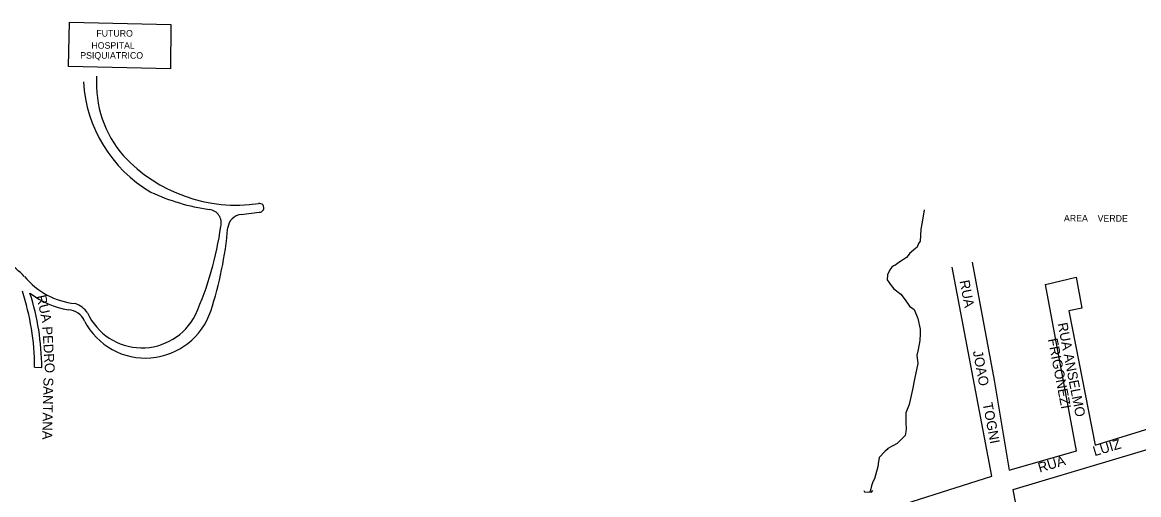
# Model space of a CAD drawing. Extents: x 325709 to 364434, y 7573432 to 7597073.
# Drawn here: x 340289 to 340970, y 7590532 to 7590820 of the extents above; entities that cross this region are included whole.
import ezdxf

# ---------------------------------------------------------------- set-up
doc = ezdxf.new("R2010")
doc.units = 0
for name, color, linetype in [('EDIFEXISTENT', 7, 'Continuous'), ('EDIFIDENTIF', 7, 'Continuous'), ('EDIFOBRAEXIS', 7, 'Continuous'), ('LOGRADOURO', 7, 'Continuous'), ('LOGRADOURO_TEXTO', 7, 'Continuous')]:
    doc.layers.add(name, color=color, linetype=linetype)

msp = doc.modelspace()

# ---------------------------------------------------------------- linework, layer by layer
at = {"layer": 'EDIFEXISTENT'}
for p, q in [((340317.19, 7590793.38), (340317.81, 7590820.28)), ((340317.81, 7590820.28), (340379.57, 7590818.85)), ((340379.57, 7590818.85), (340379.38, 7590791.94)), ((340379.38, 7590791.94), (340317.19, 7590793.38)), ((340801.97, 7590534.65), (340802.39, 7590533.81)), ((340802.39, 7590533.81), (340806.67, 7590533.66)), ((340806.67, 7590533.66), (340807.47, 7590534.59))]:
    msp.add_line(p, q, dxfattribs=at)
at = {"layer": 'EDIFOBRAEXIS'}
msp.add_lwpolyline([(340838.79, 7590705.89), (340837.47, 7590698.26), (340836.66, 7590694.05), (340836.61, 7590690.13), (340836.27, 7590686.81), (340835.3, 7590685.27), (340834.41, 7590683.12), (340832.42, 7590681.39), (340830.91, 7590680.05), (340830.05, 7590679.42), (340829.05, 7590677.96), (340828.1, 7590676.8), (340825.55, 7590675.14), (340823.28, 7590673.76), (340820.93, 7590671.97), (340820.12, 7590671.68), (340819.11, 7590670.9), (340817.94, 7590669.18), (340816.47, 7590666.29), (340816.31, 7590663.1), (340818.7, 7590659.67), (340820.18, 7590657.68), (340824.47, 7590654.37), (340827.26, 7590650.97), (340829.86, 7590647.14), (340832.69, 7590645.04), (340834.85, 7590639.64), (340836.26, 7590633.04), (340836.27, 7590630.29), (340836.14, 7590626.11), (340835.2, 7590620.75), (340834.27, 7590617.23), (340835, 7590612.17), (340832.86, 7590602.47), (340831.65, 7590596.19), (340829.7, 7590587.15), (340827.6, 7590582.11), (340827.68, 7590576.38), (340827.71, 7590571.87), (340827.1, 7590568.28), (340822.35, 7590563.3), (340819.64, 7590561.86), (340816.63, 7590560.27), (340816.16, 7590559.71), (340814.95, 7590558.67), (340811.38, 7590554.76), (340810.67, 7590550.93), (340810.59, 7590549.04), (340809.69, 7590546.31), (340808.47, 7590541.78), (340807.38, 7590539.91), (340806.59, 7590537.48), (340806.12, 7590534.78), (340805.75, 7590533.93)], dxfattribs=at)
at = {"layer": 'LOGRADOURO'}
for p, q in [((340422.45, 7590703.04), (340433.4, 7590704.42)), ((340868.08, 7590674.02), (340881.39, 7590602.02)), ((340880.04, 7590543.3), (340855.9, 7590670.96)), ((340931.64, 7590558.87), (340912.74, 7590660.35)), ((340926.97, 7590644.33), (340942.97, 7590562.23)), ((340296.45, 7590609.93), (340300.94, 7590609.66)), ((340881.39, 7590602.02), (340890.58, 7590547.11)), ((340942.97, 7590562.23), (340984.54, 7590575.05)), ((340890.58, 7590547.11), (340931.64, 7590558.87)), ((340893.12, 7590535.34), (340985.43, 7590562.9)), ((340748.99, 7590501.91), (340880.04, 7590543.3)), ((340899.2, 7590501.91), (340893.12, 7590535.34))]:
    msp.add_line(p, q, dxfattribs=at)
msp.add_lwpolyline([(340912.74, 7590660.35), (340931.41, 7590664.78), (340934.88, 7590645.86), (340926.97, 7590644.33)], dxfattribs=at)
for centre, radius, start, end in [((340409.98, 7590788.91), 83.86, 183.42889, 239.36863), ((340401.92, 7590783.08), 67.77, 176.37781, 220.86126), ((340419.75, 7590803.27), 94.53, 223.04617, 278.02843), ((340421.16, 7590832.09), 127.32, 244.94587, 261.84174), ((340433.63, 7590707.08), 2.67, 265.16494, 104.69106), ((340402.09, 7590697.94), 8.18, 344.4511, 82.96658), ((340423.43, 7590693.87), 9.21, 96.10568, 172.90979), ((340217.69, 7590721.73), 194.04, 335.68614, 352.30348), ((340187.59, 7590715.04), 227.58, 341.85123, 354.95153), ((340244.81, 7590621.67), 62.91, 43.77564, 56.13911), ((340326.19, 7590695.17), 46.81, 219.81672, 263.78938), ((340148.43, 7590609.95), 148.03, 359.99084, 18.24593), ((340143.66, 7590607.72), 157.29, 0.70575, 17.47847), ((340327.7, 7590701.38), 57.54, 233.76572, 259.39444), ((340317.11, 7590635.25), 13.98, 33.48487, 73.27059), ((340316.86, 7590634.03), 10.79, 21.17248, 88.66783), ((340364.07, 7590657.36), 41.92, 207.61794, 341.63318), ((340361.91, 7590658.12), 36.45, 204.57447, 333.4594)]:
    msp.add_arc(centre, radius, start, end, dxfattribs=at)

# ---------------------------------------------------------------- texts
at = {"layer": 'EDIFIDENTIF'}
for s, p in [('FUTURO', (340334.11, 7590811.55)), ('HOSPITAL', (340331.11, 7590804.15)), ('PSIQUIATRICO', (340324.31, 7590798.07))]:
    msp.add_text(s, height=4, dxfattribs=at).set_placement(p)
msp.add_text('AREA    VERDE', height=4, rotation=359.76682, dxfattribs=at).set_placement((340923.98, 7590698.81))
at = {"layer": 'LOGRADOURO_TEXTO'}
for s, rotation, p in [('RUA', 280.70523, (340860.34, 7590662.44)), ('RUA', 282.81876, (340297.49, 7590653.23)), ('PEDRO', 273.36108, (340301.23, 7590634.61)), ('RUA ANSELMO', 281.02596, (340920.08, 7590636.47)), ('FRIGONEZI', 281.02596, (340914.11, 7590626.89)), ('JOAO', 280.70523, (340868.41, 7590619.45)), ('SANTANA', 268.85284, (340301.94, 7590603.65)), ('TOGNI', 280.70523, (340874.41, 7590587.73)), ('LUIZ', 16.62719, (340942.69, 7590555.53)), ('RUA', 16.62719, (340909.21, 7590545.53))]:
    msp.add_text(s, height=6, rotation=rotation, dxfattribs=at).set_placement(p)

doc.saveas('drawing.dxf')
